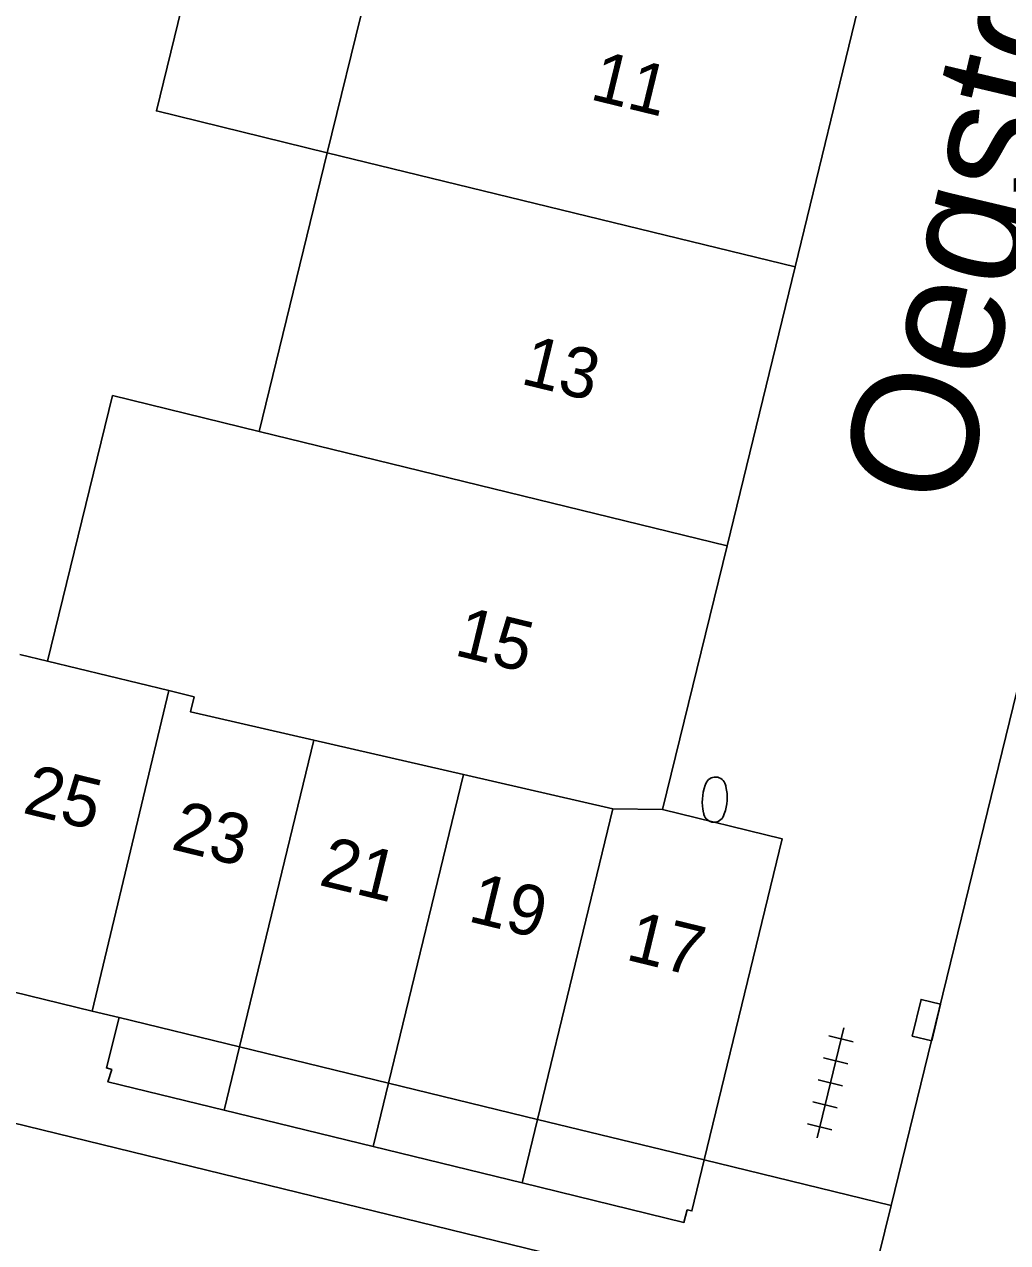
# Model space of a CAD drawing. Extents: x 125000 to 129004, y 397500 to 399008.
# Drawn here: x 127616.06 to 127635.62, y 398475.78 to 398500 of the extents above; entities that cross this region are included whole.
import ezdxf

# ---------------------------------------------------------------- set-up
doc = ezdxf.new("R2010")
doc.units = 0
for name, color, linetype in [('gg-anno-huisnummerreeks BGT', 7, 'Continuous'), ('gg-anno-openbare ruimte label', 7, 'Continuous'), ('gg-bbg-bijgebouw', 7, 'Continuous'), ('gg-bbg-bijgebouw onder overbouw', 7, 'Continuous'), ('gg-bbg-gedigitaliseerde bebouwing', 7, 'Continuous'), ('gg-bbg-gedigitaliseerde bijgebouw', 7, 'Continuous'), ('gg-bbg-hoofdgebouw', 7, 'Continuous'), ('gg-bbg-luifel en loopbrug', 7, 'Continuous'), ('gg-bbg-pand overbouw', 7, 'Continuous'), ('gg-bbg-tussenscheiding', 7, 'Continuous'), ('gg-bbg-tussenscheiding niveau 01', 7, 'Continuous'), ('gg-knt-verharding', 7, 'Continuous'), ('gt-grn-weggrens', 7, 'Continuous'), ('gt-symb-brandkraan', 7, 'Continuous'), ('gt-symb-kolk', 7, 'Continuous'), ('gt-symb-tegel verharding', 7, 'Continuous')]:
    doc.layers.add(name, color=color, linetype=linetype)

# ---------------------------------------------------------------- blocks, each defined once
blk = doc.blocks.new('gt0-KOLK')
at = {"layer": 'gt-symb-kolk'}
blk.add_lwpolyline([(0, 0), (0.375, 0), (0.375, 0.4), (-0.375, 0.4), (-0.375, 0), (0, 0)], dxfattribs=at)
blk = doc.blocks.new('gt0-BR')
at = {"layer": 'gt-symb-brandkraan'}
for centre, radius, start, end in [((0, -0.691), 0.938, 73.108, 106.892), ((-0.244, 0), 0.206, 107.5669, 252.4331), ((0.599, -2.664), 3, 106.892, 107.5669), ((-0.599, -2.664), 3, 72.4331, 73.108), ((0.244, 0), 0.206, 287.567, 72.4331), ((0.599, 2.664), 3, 252.4331, 253.108), ((0, 0.691), 0.938, 253.108, 286.8921), ((-0.599, 2.664), 3, 286.8921, 287.567)]:
    blk.add_arc(centre, radius, start, end, dxfattribs=at)
blk = doc.blocks.new('gt0-TEG1')
at = {"layer": 'gt-symb-tegel verharding'}
for p, q in [((-0.9, -0.25), (-0.9, 0.25)), ((-0.45, -0.25), (-0.45, 0.25)), ((0, -0.25), (0, 0.25)), ((0.45, -0.25), (0.45, 0.25)), ((0.9, -0.25), (0.9, 0.25)), ((-1.125, 0), (1.125, 0))]:
    blk.add_line(p, q, dxfattribs=at)

msp = doc.modelspace()

# ---------------------------------------------------------------- linework, layer by layer
at = {"layer": 'gg-bbg-bijgebouw'}
for p, q in [((127617.412, 398480.385), (127614.449, 398481.106)), ((127617.951, 398480.254), (127617.412, 398480.385))]:
    msp.add_line(p, q, dxfattribs=at)
msp.add_lwpolyline([(127628.758, 398484.389), (127631.134, 398483.811), (127629.583, 398477.424)], dxfattribs=at)
at = {"layer": 'gg-bbg-bijgebouw onder overbouw'}
for p, q in [((127620.342, 398479.672), (127617.951, 398480.254)), ((127623.306, 398478.951), (127620.342, 398479.672)), ((127626.27, 398478.23), (127623.306, 398478.951)), ((127629.583, 398477.424), (127626.27, 398478.23))]:
    msp.add_line(p, q, dxfattribs=at)
at = {"layer": 'gg-bbg-gedigitaliseerde bebouwing'}
for p, q in [((127623.446, 398502.991), (127622.088, 398497.445)), ((127622.088, 398497.445), (127620.732, 398491.908))]:
    msp.add_line(p, q, dxfattribs=at)
msp.add_lwpolyline([(127616.525, 398487.339), (127617.818, 398492.621), (127620.732, 398491.908)], dxfattribs=at)
at = {"layer": 'gg-bbg-gedigitaliseerde bijgebouw'}
msp.add_line((127616.525, 398487.339), (127615.971, 398487.473), dxfattribs=at)
at = {"layer": 'gg-bbg-hoofdgebouw'}
for p, q in [((127631.393, 398495.182), (127632.749, 398500.739)), ((127631.393, 398495.182), (127630.039, 398489.635)), ((127630.039, 398489.635), (127628.758, 398484.389))]:
    msp.add_line(p, q, dxfattribs=at)
at = {"layer": 'gg-bbg-luifel en loopbrug'}
msp.add_lwpolyline([(127620.046, 398503.824), (127618.688, 398498.278), (127622.088, 398497.445)], dxfattribs=at)
at = {"layer": 'gg-bbg-pand overbouw'}
for p, q in [((127620.036, 398478.412), (127623, 398477.689)), ((127623, 398477.689), (127625.963, 398476.966))]:
    msp.add_line(p, q, dxfattribs=at)
for points in [[(127617.951, 398480.254), (127617.693, 398479.253), (127617.802, 398479.221), (127617.724, 398478.976), (127620.036, 398478.412)], [(127625.963, 398476.966), (127629.181, 398476.181), (127629.247, 398476.432), (127629.34, 398476.411), (127629.583, 398477.424)]]:
    msp.add_lwpolyline(points, dxfattribs=at)
at = {"layer": 'gg-bbg-tussenscheiding'}
for p, q in [((127631.393, 398495.182), (127622.088, 398497.445)), ((127630.039, 398489.635), (127620.732, 398491.908)), ((127616.525, 398487.339), (127618.936, 398486.756)), ((127617.412, 398480.385), (127618.936, 398486.756)), ((127618.936, 398486.756), (127619.441, 398486.634)), ((127621.823, 398485.768), (127620.342, 398479.672)), ((127624.795, 398485.084), (127621.823, 398485.768)), ((127624.795, 398485.084), (127623.306, 398478.951)), ((127627.768, 398484.401), (127624.795, 398485.084)), ((127627.768, 398484.401), (127626.27, 398478.23)), ((127627.768, 398484.401), (127628.758, 398484.389))]:
    msp.add_line(p, q, dxfattribs=at)
msp.add_lwpolyline([(127621.823, 398485.768), (127619.367, 398486.333), (127619.441, 398486.634)], dxfattribs=at)
at = {"layer": 'gg-bbg-tussenscheiding niveau 01'}
for p, q in [((127620.342, 398479.672), (127620.036, 398478.412)), ((127623.306, 398478.951), (127623, 398477.689)), ((127626.27, 398478.23), (127625.963, 398476.966))]:
    msp.add_line(p, q, dxfattribs=at)
at = {"layer": 'gg-knt-verharding'}
for p, q in [((127639.04, 398500), (127633.305, 398476.52)), ((127578.842, 398487.2), (127619.094, 398477.369)), ((127619.094, 398477.369), (127632.204, 398474.167)), ((127633.305, 398476.52), (127633.055, 398475.497))]:
    msp.add_line(p, q, dxfattribs=at)
at = {"layer": 'gt-grn-weggrens'}
msp.add_line((127629.583, 398477.424), (127633.305, 398476.52), dxfattribs=at)

# ---------------------------------------------------------------- block references
at = {"layer": 'gt-symb-brandkraan', "rotation": -93.44049487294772}
msp.add_blockref('gt0-BR', (127629.795, 398484.587), dxfattribs=at)
at = {"layer": 'gt-symb-kolk', "rotation": 76.46414363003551}
msp.add_blockref('gt0-KOLK', (127634.2, 398480.158), dxfattribs=at)
at = {"layer": 'gt-symb-tegel verharding', "rotation": 76.35276166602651}
msp.add_blockref('gt0-TEG1', (127632.096, 398478.957), dxfattribs=at)

# ---------------------------------------------------------------- texts
at = {"layer": 'gg-anno-huisnummerreeks BGT'}
for s, p in [('11', (127627.289, 398498.516)), ('13', (127625.909, 398492.861)), ('15', (127624.591, 398487.465)), ('25', (127616.003, 398484.33)), ('23', (127618.955, 398483.608)), ('21', (127621.896, 398482.896)), ('19', (127624.86, 398482.175)), ('17', (127627.999, 398481.412))]:
    msp.add_text(s, height=1, rotation=346.3, dxfattribs=at).set_placement(p)
at = {"layer": 'gg-anno-openbare ruimte label'}
msp.add_text('Oegstgeeststraat', height=2.5, rotation=76.7, dxfattribs=at).set_placement((127634.701, 398490.332))

doc.saveas('drawing.dxf')
